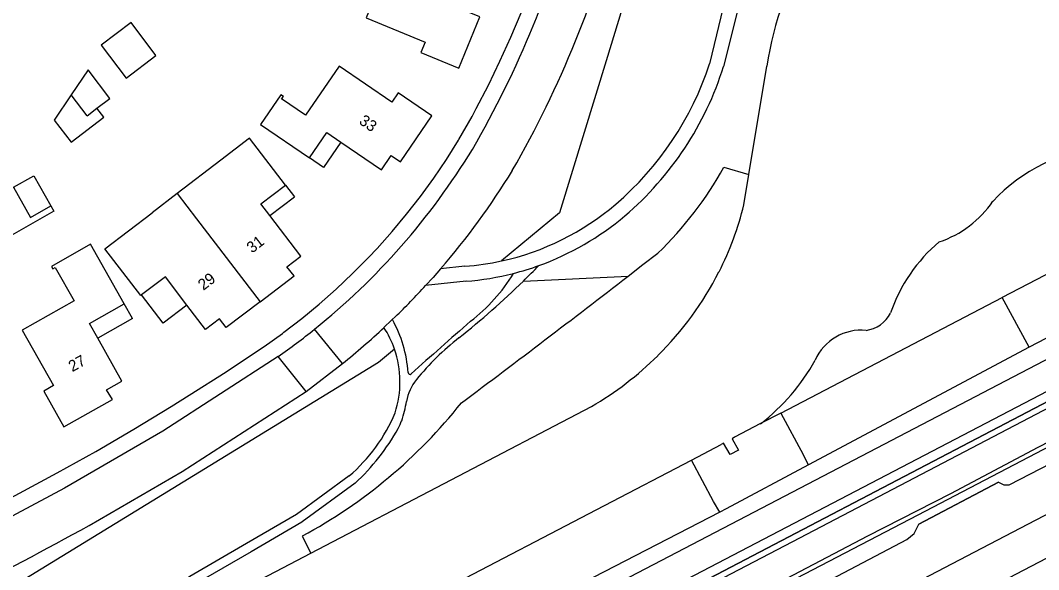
# Model space of a CAD drawing. Extents: x 194485 to 197793, y 468269 to 470822.
# Drawn here: x 196701.1 to 196810, y 469661.5 to 469720.2 of the extents above; entities that cross this region are included whole.
import ezdxf

# ---------------------------------------------------------------- set-up
doc = ezdxf.new("R2010")
doc.units = 0
for name, color, linetype in [('BGT begrenzing kruinlijn', 7, 'Continuous'), ('BGT grensvlak begroeid terreindeel', 7, 'Continuous'), ('BGT grensvlak begroeid terreindeel LR', 7, 'Continuous'), ('BGT grensvlak gebouwinstallatie plus 1', 7, 'Continuous'), ('BGT grensvlak ondersteunend waterdeel LR', 7, 'Continuous'), ('BGT grensvlak pand op maaiveld', 7, 'Continuous'), ('BGT grensvlak pand op maaiveld LR', 7, 'Continuous'), ('BGT grensvlak waterdeel', 7, 'Continuous'), ('BGT grensvlak wegdeel', 7, 'Continuous'), ('BGT lijnelement scheiding geluidsscherm', 7, 'Continuous'), ('BGT lijnelement scheiding hek', 7, 'Continuous'), ('BGT lijnelement scheiding muur', 7, 'Continuous'), ('BGT lijnelement scheiding walbescherming', 7, 'Continuous'), ('BGT lijnelement spoor trein', 7, 'Continuous'), ('BGT tekst huisnummerreeks', 7, 'Continuous')]:
    doc.layers.add(name, color=color, linetype=linetype)

msp = doc.modelspace()

# ---------------------------------------------------------------- linework, layer by layer
at = {"layer": 'BGT begrenzing kruinlijn'}
for p, q in [((196822.18, 469680.94), (196809.91, 469674.57)), ((196809.91, 469674.57), (196800.56, 469669.63)), ((196800.56, 469669.63), (196791.68, 469665.09)), ((196791.68, 469665.09), (196781.57, 469659.77))]:
    msp.add_line(p, q, dxfattribs=at)
for points in [[(196774.27, 469741.33), (196773.16, 469739.58), (196767.26, 469727.5), (196763.88, 469716.38), (196758.75, 469699.64), (196752.55, 469694.51)], [(196741.12, 469685.08), (196739.41, 469683.67), (196686.39, 469651.2), (196640.31, 469628.91), (196610.29, 469616.6), (196598.68, 469612.76), (196552.08, 469602.7), (196550.46, 469600.93)]]:
    msp.add_lwpolyline(points, dxfattribs=at)
at = {"layer": 'BGT grensvlak begroeid terreindeel'}
for p, q in [((196818.26, 469690.13), (196808.95, 469685.28)), ((196808.95, 469685.28), (196785.38, 469672.7))]:
    msp.add_line(p, q, dxfattribs=at)
for points in [[(196785.38, 469672.7), (196776.57, 469668), (196775.89, 469667.65)], [(196775.89, 469667.65), (196755.64, 469657.21), (196748.78, 469653.88)]]:
    msp.add_lwpolyline(points, dxfattribs=at)
at = {"layer": 'BGT grensvlak begroeid terreindeel LR'}
for points in [[(196979.96, 469766.96), (196891.69, 469721.01), (196784.41, 469664.88), (196686.95, 469614.02), (196648.25, 469594.01), (196597.37, 469567.5), (196587.25, 469562.48), (196560.75, 469548.26), (196554.96, 469545.25), (196546.03, 469540.41), (196545.37, 469539.49), (196545.13, 469538.6)], [(196952.88, 469753.81), (196891.39, 469721.58), (196686.68, 469614.54), (196647.98, 469594.53), (196596.05, 469567.4), (196579.58, 469558.98), (196563.9, 469550.77), (196546.02, 469541.67), (196543.88, 469539.73), (196540.21, 469538.01), (196538.11, 469537.36), (196537.21, 469536.88), (196537.3, 469536.79)]]:
    msp.add_lwpolyline(points, dxfattribs=at)
at = {"layer": 'BGT grensvlak gebouwinstallatie plus 1'}
for p, q in [((196706.56, 469712.27), (196704.74, 469709.56)), ((196710.03, 469709.87), (196709.3, 469710.83)), ((196704.74, 469709.56), (196706.53, 469707.21)), ((196706.53, 469707.21), (196710.03, 469709.87)), ((196735.36, 469707.23), (196733.51, 469704.51)), ((196733.51, 469704.51), (196732.02, 469705.52)), ((196729.45, 469702.63), (196730.42, 469701.36)), ((196727.79, 469699.36), (196730.42, 469701.36)), ((196716.38, 469687.86), (196714.07, 469690.88)), ((196713.11, 469688.36), (196712.23, 469689.93)), ((196718.92, 469689.79), (196716.38, 469687.86)), ((196713.11, 469688.36), (196709.38, 469686.25))]:
    msp.add_line(p, q, dxfattribs=at)
msp.add_lwpolyline([(196704.39, 469700.4), (196704.71, 469699.82), (196698.66, 469696.4), (196696.51, 469700.2), (196700.39, 469702.39)], dxfattribs=at)
at = {"layer": 'BGT grensvlak ondersteunend waterdeel LR'}
for p, q in [((196776.33, 469704.54), (196779.01, 469703.77)), ((196815.4, 469695.46), (196806.09, 469690.6)), ((196754.9, 469692.37), (196766.09, 469692.89)), ((196782.42, 469678.24), (196806.09, 469690.6)), ((196808.95, 469685.28), (196806.09, 469690.6)), ((196782.42, 469678.24), (196780.26, 469677.12)), ((196782.42, 469678.24), (196784.8, 469673.81)), ((196785.38, 469672.7), (196784.8, 469673.81)), ((196731.26, 469665.1), (196732.16, 469663.26))]:
    msp.add_line(p, q, dxfattribs=at)
for points in [[(196766.09, 469692.89), (196767.68, 469694.12), (196769.27, 469695.35)], [(196775.89, 469667.65), (196775.23, 469668.81), (196772.85, 469673.23)]]:
    msp.add_lwpolyline(points, dxfattribs=at)
for centre, radius, start, end in [((196741.97, 469723.62), 39.3, 313.9994, 330.9533), ((195817.91, 470921.33), 1551.81, 306.83616, 307.663), ((196704.99, 469713.78), 55.31, 298.3629, 321.4864)]:
    msp.add_arc(centre, radius, start, end, dxfattribs=at)
at = {"layer": 'BGT grensvlak pand op maaiveld'}
for p, q in [((196708.36, 469714.93), (196706.56, 469712.27)), ((196710.68, 469711.88), (196708.36, 469714.93)), ((196708.26, 469710.04), (196706.56, 469712.27)), ((196709.3, 469710.83), (196710.68, 469711.88)), ((196708.26, 469710.04), (196709.3, 469710.83)), ((196722.54, 469705.3), (196717.88, 469701.72)), ((196700.39, 469702.39), (196702.2, 469699.17)), ((196717.88, 469701.72), (196715.21, 469699.66)), ((196702.2, 469699.17), (196704.39, 469700.4)), ((196708.49, 469687.82), (196712.23, 469689.93)), ((196709.38, 469686.25), (196708.49, 469687.82))]:
    msp.add_line(p, q, dxfattribs=at)
for points in [[(196744.54, 469728.55), (196736.87, 469731.74), (196735.53, 469728.44), (196737.38, 469727.7), (196736.33, 469725.16), (196736.59, 469725.04), (196736.72, 469725.35), (196739.58, 469724.14), (196738.08, 469720.51), (196744.39, 469717.91), (196743.93, 469716.8), (196747.98, 469715.13), (196750.23, 469720.61), (196749.11, 469721.06), (196749.83, 469722.8), (196744.97, 469724.8)], [(196712.95, 469719.99), (196709.76, 469717.57), (196712.43, 469714.07), (196715.61, 469716.49), (196712.95, 469719.99)], [(196735.36, 469707.23), (196739.71, 469704.26), (196740.77, 469705.79), (196741.76, 469705.1), (196745.11, 469710.01), (196741.5, 469712.49), (196740.82, 469711.5), (196735.21, 469715.35), (196731.61, 469710.11), (196729.05, 469711.83), (196729.23, 469712.09), (196728.97, 469712.27), (196726.8, 469709.09), (196732.02, 469705.52)], [(196732.02, 469705.52), (196733.87, 469708.24), (196735.36, 469707.23)], [(196729.45, 469702.63), (196725.6, 469707.64), (196722.54, 469705.3)], [(196700.39, 469702.39), (196702.57, 469703.62), (196704.39, 469700.4)], [(196727.79, 469699.36), (196726.82, 469700.63), (196729.45, 469702.63)], [(196714.07, 469690.88), (196713.98, 469690.81), (196710.16, 469695.82), (196715.21, 469699.66)], [(196726.75, 469690.16), (196730.37, 469692.94), (196729.62, 469693.88), (196731.11, 469695.01), (196727.79, 469699.36)], [(196712.23, 469689.93), (196708.62, 469696.31), (196704.43, 469693.93), (196704.58, 469693.66), (196704.84, 469693.81), (196706.86, 469690.25), (196701.32, 469687.12), (196704.67, 469681.19), (196703.61, 469680.6), (196705.77, 469676.78), (196710.95, 469679.69), (196710.34, 469680.75), (196711.98, 469681.65), (196709.38, 469686.25)], [(196718.92, 469689.79), (196716.62, 469692.82), (196714.07, 469690.88)], [(196726.75, 469690.16), (196723.13, 469687.39), (196722.4, 469688.34), (196720.9, 469687.19), (196718.92, 469689.79)]]:
    msp.add_lwpolyline(points, dxfattribs=at)
at = {"layer": 'BGT grensvlak pand op maaiveld LR'}
for p, q in [((196717.88, 469701.72), (196719.96, 469699.03)), ((196719.96, 469699.03), (196726.75, 469690.16))]:
    msp.add_line(p, q, dxfattribs=at)
at = {"layer": 'BGT grensvlak waterdeel'}
for p, q in [((196732.16, 469663.26), (196762.18, 469678.96)), ((196780.26, 469677.12), (196777.47, 469675.67)), ((196772.85, 469673.23), (196776.04, 469674.89)), ((196763.55, 469668.37), (196772.85, 469673.23)), ((196746.22, 469659.33), (196763.55, 469668.37))]:
    msp.add_line(p, q, dxfattribs=at)
for points in [[(196777.47, 469675.67), (196777.2, 469675.51), (196777.88, 469674.29), (196776.99, 469673.82), (196776.3, 469675.04), (196776.04, 469674.89)], [(196652.98, 469622.07), (196704.18, 469648.63), (196732.16, 469663.26)]]:
    msp.add_lwpolyline(points, dxfattribs=at)
for centre, radius, start, end in [((196818.75, 469688.08), 18.73, 95.4369, 136.8735), ((196795.87, 469707.11), 11.11, 288.3165, 325.9981), ((196810.65, 469683.22), 17.48, 130.2383, 160.8413), ((196791.08, 469690.49), 3.43, 277.5622, 333.2343), ((196791.02, 469681.73), 5.39, 84.5824, 156.2687), ((196744.03, 469709.94), 35.91, 300.3495, 314.6208), ((196766.5, 469694.83), 22.43, 307.8293, 330.818)]:
    msp.add_arc(centre, radius, start, end, dxfattribs=at)
at = {"layer": 'BGT grensvlak wegdeel'}
for p, q in [((196776.59, 469723.01), (196774.79, 469715.59)), ((196778.13, 469722.71), (196776.29, 469715.31)), ((196748.65, 469693.94), (196746.03, 469693.66)), ((196748.76, 469692.35), (196744.44, 469691.88)), ((196741.19, 469688.54), (196740.88, 469688.24)), ((196735.54, 469683.55), (196732.56, 469687.21)), ((196731.67, 469680.56), (196728.68, 469684.3)), ((196731.67, 469680.56), (196735.54, 469683.55))]:
    msp.add_line(p, q, dxfattribs=at)
for points in [[(196581.06, 469564.02), (196628.93, 469589.1), (196708.41, 469630.55), (196783.69, 469669.84), (196865.92, 469712.74), (196945.04, 469754.02), (196993.41, 469779.41)], [(196582.42, 469561.39), (196630.38, 469586.53), (196710, 469627.96), (196817.52, 469684.06), (196946.66, 469751.43), (196993.83, 469776.07)], [(196691.99, 469664.85), (196705.06, 469671.86), (196709.17, 469674.16), (196713.23, 469676.53), (196717.25, 469678.96), (196719.17, 469680.16), (196723.11, 469682.67), (196725.19, 469684.05), (196727.19, 469685.38), (196729.13, 469686.77), (196729.3, 469686.9), (196731.21, 469688.37), (196733.07, 469689.91), (196734.87, 469691.51), (196736.63, 469693.17), (196738.32, 469694.88), (196739.25, 469695.86), (196740.86, 469697.66), (196742.4, 469699.52), (196743.89, 469701.42), (196745.31, 469703.37), (196746.66, 469705.37), (196747.95, 469707.41), (196748, 469707.49), (196749.4, 469709.96), (196749.86, 469710.8), (196751.16, 469713.31), (196752.39, 469715.86), (196753.55, 469718.44), (196754.64, 469721.05)], [(196746.03, 469693.66), (196745.24, 469692.76), (196744.44, 469691.88)], [(196740.88, 469688.24), (196740.81, 469688.17), (196739.99, 469687.4)], [(196728.68, 469684.3), (196716.33, 469676.33), (196705.82, 469670.23), (196691.93, 469662.8), (196678.08, 469655.52), (196663.92, 469648.24)], [(196683.21, 469605.97), (196734.24, 469632.72), (196734.76, 469633.3), (196735.04, 469634), (196743.52, 469638.47), (196744.23, 469638.24), (196745.28, 469638.41), (196766.31, 469649.18), (196795.89, 469664.72), (196796.66, 469665.38), (196797.18, 469666.38), (196805.68, 469670.87), (196806.26, 469670.59), (196806.82, 469670.58), (196831.2, 469683.17)], [(196708.47, 469666.22), (196718.42, 469671.99), (196731.67, 469680.56)], [(196736.26, 469671.53), (196730.64, 469667.42), (196725.3, 469664.29), (196719.25, 469660.78), (196712.07, 469656.73), (196707.86, 469654.14), (196701.12, 469650.79), (196679.9, 469639.67)], [(196736.9, 469670.76), (196731.26, 469666.64), (196731.19, 469666.59), (196725.8, 469663.43), (196719.75, 469659.92), (196712.58, 469655.87), (196708.35, 469653.27), (196701.57, 469649.9), (196680.37, 469638.79), (196669.33, 469632.86), (196666.67, 469632.03), (196654.98, 469627.96), (196650.93, 469626.68)]]:
    msp.add_lwpolyline(points, dxfattribs=at)
for centre, radius, start, end in [((196659.2, 469759.06), 104.46, 329.7534, 345.9271), ((196657.73, 469759.58), 110.82, 330.0055, 345.9635), ((196742.96, 469725.99), 33.49, 310.6548, 341.9105), ((196743.13, 469725.74), 34.77, 310.5767, 342.5461), ((196686.41, 469744.76), 73.76, 308.7246, 328.7026), ((196685.76, 469745.74), 79.66, 319.1712, 328.5496), ((196746.52, 469722), 28.14, 282.3586, 310.4375), ((196746.16, 469722.61), 30.42, 289.9953, 310.0695), ((196746.53, 469722.02), 28.16, 274.3197, 282.3435), ((196746.41, 469722.18), 29.93, 284.3638, 289.8239), ((196683.33, 469765.81), 102.54, 314.2577, 315.5698), ((196746.42, 469722.18), 29.93, 274.4793, 284.3391), ((196737.86, 469702.9), 18.7, 307.5109, 328.7017), ((196685.62, 469745.86), 79.84, 314.1123, 317.454), ((196687.87, 469761.24), 96.1, 308.7353, 314.2192), ((196685.99, 469745.46), 79.3, 308.6721, 312.9293), ((196730.93, 469681.58), 10.77, 18.9755, 32.7232), ((196729.3, 469681.73), 13.29, 3.6726, 29.3485), ((197092.95, 469293.78), 523.06, 131.0793, 132.0082), ((196685.87, 469745.48), 74.67, 304.9849, 308.7029), ((196766.14, 469663.21), 29.35, 128.1724, 140.6034), ((196730.95, 469681.59), 10.75, 342.0326, 18.9601), ((196747.34, 469678.65), 5.01, 140.6154, 170.3083), ((196742.76, 469682.59), 0.201, 183.8248, 311.8643), ((196729.44, 469681.69), 13.15, 341.1232, 350.3991), ((196724.82, 469685.04), 17.7, 310.2455, 337.5089), ((196720.97, 469688.05), 23.51, 312.6302, 330.8897), ((196737.19, 469679.03), 4.95, 330.8482, 341.2268), ((195744.26, 471448.08), 2026.01, 297.5131, 298.4189)]:
    msp.add_arc(centre, radius, start, end, dxfattribs=at)
at = {"layer": 'BGT lijnelement scheiding geluidsscherm'}
msp.add_lwpolyline([(196548.44, 469537.91), (196548.54, 469537.97), (196797.92, 469667.8), (196999.41, 469773.14)], dxfattribs=at)
at = {"layer": 'BGT lijnelement scheiding hek'}
msp.add_lwpolyline([(196537.21, 469536.88), (196538.11, 469537.36), (196540.21, 469538.01), (196543.88, 469539.73), (196546.02, 469541.67), (196563.9, 469550.77), (196579.58, 469558.98), (196596.05, 469567.4), (196647.98, 469594.53), (196686.68, 469614.54), (196891.39, 469721.58), (196952.88, 469753.81)], dxfattribs=at)
at = {"layer": 'BGT lijnelement scheiding muur'}
msp.add_line((196805.68, 469670.87), (196797.18, 469666.38), dxfattribs=at)
at = {"layer": 'BGT lijnelement scheiding walbescherming'}
for p, q in [((196779.01, 469703.77), (196780.92, 469715.34)), ((196778.47, 469700.52), (196779.01, 469703.77)), ((196763.55, 469668.37), (196772.85, 469673.23))]:
    msp.add_line(p, q, dxfattribs=at)
for centre, radius, start, end in [((196815.18, 469710.24), 34.64, 148.0519, 171.5241), ((196745.4, 469708.71), 34.07, 333.2037, 346.0928), ((196745.46, 469708.67), 33.99, 314.4183, 333.2128)]:
    msp.add_arc(centre, radius, start, end, dxfattribs=at)
at = {"layer": 'BGT lijnelement spoor trein'}
for points in [[(196547.86, 469530.06), (196555.99, 469534.29), (196803.92, 469663.8), (197009.76, 469771.19)], [(196553.58, 469528.46), (196557.87, 469530.69), (197009.13, 469766.33)]]:
    msp.add_lwpolyline(points, dxfattribs=at)

# ---------------------------------------------------------------- texts
at = {"layer": 'BGT tekst huisnummerreeks'}
for s, rotation, p in [('33', 325.3, (196737.23, 469709.26)), ('31', 37.5, (196725.88, 469695.29)), ('29', 37.5, (196720.68, 469691.31)), ('27', 28.7, (196706.67, 469682.62))]:
    msp.add_text(s, height=1.2, rotation=rotation, dxfattribs=at).set_placement(p)

doc.saveas('drawing.dxf')
